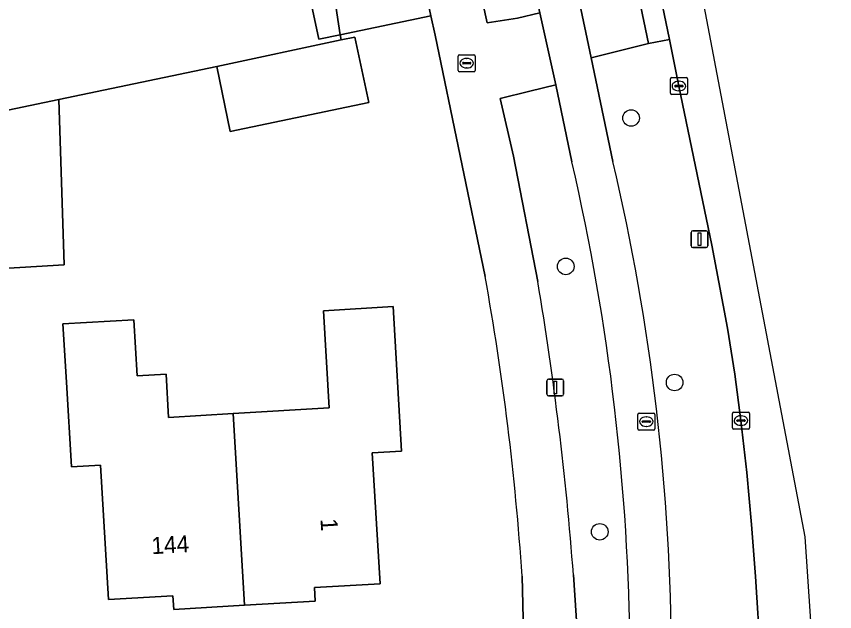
# Model space of a CAD drawing. Extents: x 160030 to 160839, y 385325 to 386450.
# Drawn here: x 160790.44 to 160838.71, y 385354.73 to 385389.85 of the extents above; entities that cross this region are included whole.
import ezdxf

# ---------------------------------------------------------------- set-up
doc = ezdxf.new("R2010")
doc.units = 0
for name, color, linetype in [('IMGEO_Berm_groen', 7, 'Continuous'), ('IMGEO_Boom', 7, 'Continuous'), ('IMGEO_Brandkraan', 7, 'Continuous'), ('IMGEO_Erf', 7, 'Continuous'), ('IMGEO_Fietspad_gesloten', 7, 'Continuous'), ('IMGEO_Kolk', 7, 'Continuous'), ('IMGEO_Lichtmast', 7, 'Continuous'), ('IMGEO_Pand', 7, 'Continuous'), ('IMGEO_Pand_nummerreeks', 7, 'Continuous'), ('IMGEO_Rijbaan_lokaal_gesloten', 7, 'Continuous'), ('IMGEO_Rioolput', 7, 'Continuous'), ('IMGEO_Voetpad_open', 7, 'Continuous')]:
    doc.layers.add(name, color=color, linetype=linetype)

msp = doc.modelspace()

# ---------------------------------------------------------------- linework, layer by layer
at = {"layer": 'IMGEO_Berm_groen'}
msp.add_lwpolyline([(160818.062, 385405.135), (160814.942, 385404.449), (160815.904, 385400.04), (160818.212, 385389.465), (160819.996, 385389.745), (160821.332, 385390.059)], close=True, dxfattribs=at)
for points in [[(160832.821, 385368.737), (160832.388, 385371.461), (160831.887, 385374.174), (160831.469, 385376.359), (160829.526, 385385.741), (160828.968, 385388.489), (160827.733, 385388.243), (160824.357, 385387.4), (160825.631, 385381.285)], [(160823.218, 385381.261), (160822.258, 385385.822), (160820.734, 385385.433), (160818.982, 385385.004), (160819.763, 385381.609), (160821.2, 385374.213)], [(160834.64, 385347.51), (160834.041, 385356.794), (160833.81, 385359.868), (160833.524, 385362.938), (160833.184, 385366.002), (160832.821, 385368.737)], [(160823.301, 385356.897), (160823.549, 385353.3), (160823.829, 385348.779), (160826.715, 385348.828), (160826.652, 385352.157)]]:
    msp.add_lwpolyline(points, dxfattribs=at)
for centre, radius, start, end in [((160691.89, 385351.011), 134.767, 0.48724, 12.97127), ((160698.177, 385351.363), 130.92, 0.24323, 13.21176), ((160633.522, 385342.656), 190.313, 4.29142, 9.54467)]:
    msp.add_arc(centre, radius, start, end, dxfattribs=at)
at = {"layer": 'IMGEO_Boom'}
for centre in [(160826.707, 385383.855), (160822.85, 385375.097), (160829.274, 385368.25), (160824.858, 385359.44)]:
    msp.add_circle(centre, 0.489, dxfattribs=at)
at = {"layer": 'IMGEO_Brandkraan'}
for p, q in [((160816.509, 385386.662), (160816.509, 385387.514)), ((160816.584, 385387.588), (160817.436, 385387.588)), ((160817.51, 385387.514), (160817.51, 385386.662)), ((160816.768, 385387.082), (160816.768, 385387.094)), ((160817.206, 385387.045), (160816.808, 385387.045)), ((160816.811, 385387.131), (160817.209, 385387.131)), ((160816.997, 385387.368), (160817.022, 385387.368)), ((160817.252, 385387.094), (160817.252, 385387.082)), ((160817.436, 385386.588), (160816.584, 385386.588)), ((160817.02, 385386.808), (160816.995, 385386.808))]:
    msp.add_line(p, q, dxfattribs=at)
for points in [[(160816.509, 385386.662), (160816.509, 385387.514)], [(160816.584, 385387.588), (160817.436, 385387.588)], [(160817.51, 385387.514), (160817.51, 385386.662)], [(160817.436, 385386.588), (160816.584, 385386.588)]]:
    msp.add_lwpolyline(points, dxfattribs=at)
for centre, radius, start, end in [((160816.586, 385387.512), 0.0765, 91.552, 178.448), ((160816.586, 385387.512), 0.0765, 91.552, 178.448), ((160817.434, 385387.512), 0.0765, 1.552, 88.448), ((160817.434, 385387.512), 0.0765, 1.552, 88.448), ((160816.808, 385387.091), 0.0403, 85.8775, 175.7526), ((160816.805, 385387.081), 0.0366, 178.938, 274.7102), ((160817.209, 385387.088), 0.043, 264.8664, 352.4533), ((160817.213, 385387.093), 0.0386, 1.7309, 96.639), ((160816.586, 385386.664), 0.0765, 181.552, 268.448), ((160816.586, 385386.664), 0.0765, 181.552, 268.448), ((160817.434, 385386.664), 0.0765, 271.552, 358.448), ((160817.434, 385386.664), 0.0765, 271.552, 358.448)]:
    msp.add_arc(centre, radius, start, end, dxfattribs=at)
for centre, major_axis, ratio, start_param, end_param in [((160816.996, 385387.088), (-0.387, 0.002), 0.722429, 4.712389, 7.853982), ((160817.021, 385387.088), (-0.39, 0.002), 0.717154, 1.570796, 4.712389)]:
    msp.add_ellipse(centre, major_axis=major_axis, ratio=ratio, start_param=start_param, end_param=end_param, dxfattribs=at)
at = {"layer": 'IMGEO_Erf'}
for points in [[(160818.092, 385374.512), (160815.153, 385388.738), (160814.901, 385389.891), (160809.548, 385388.768), (160809.612, 385388.463), (160810.416, 385388.632), (160811.227, 385384.773), (160803.064, 385383.058), (160802.259, 385386.891), (160792.951, 385384.942), (160793.255, 385375.194), (160788.992, 385374.943)], [(160820.441, 385345.968), (160820.718, 385345.983), (160820.686, 385346.354), (160821.062, 385346.938), (160820.836, 385350.843), (160820.362, 385350.843), (160820.395, 385351.806), (160820.273, 385356.826)]]:
    msp.add_lwpolyline(points, dxfattribs=at)
msp.add_lwpolyline([(160795.415, 385363.381), (160793.687, 385363.278), (160793.392, 385368.27), (160793.189, 385371.708), (160797.369, 385371.955), (160797.565, 385368.637), (160799.271, 385368.738), (160799.421, 385366.193), (160803.233, 385366.418), (160808.902, 385366.753), (160808.563, 385372.482), (160812.666, 385372.724), (160813.17, 385364.197), (160811.437, 385364.095), (160811.894, 385356.373), (160808.021, 385356.144), (160808.068, 385355.347), (160803.898, 385355.101), (160799.727, 385354.854), (160799.679, 385355.665), (160795.885, 385355.441)], close=True, dxfattribs=at)
msp.add_arc((160661.993, 385346.285), 158.631, 3.81021, 10.24999, dxfattribs=at)
at = {"layer": 'IMGEO_Fietspad_gesloten'}
for points in [[(160792.368, 385521.932), (160793.589, 385516.457), (160795.362, 385508.579), (160797.427, 385499.158), (160809.626, 385443.74), (160809.969, 385441.976), (160812.853, 385428.88), (160813.249, 385427.051), (160817.63, 385406.953), (160818.062, 385405.135), (160821.332, 385390.059), (160822.258, 385385.822), (160823.218, 385381.261)], [(160825.631, 385381.285), (160824.357, 385387.4), (160823.577, 385391.064), (160821.303, 385401.478), (160820.97, 385402.976), (160815.594, 385427.789), (160815.17, 385429.543), (160812.353, 385442.619), (160811.969, 385444.403), (160810.1, 385453.083), (160809.682, 385454.536), (160799.759, 385499.737), (160798.27, 385506.498), (160797.802, 385508.624), (160797.594, 385509.582)]]:
    msp.add_lwpolyline(points, dxfattribs=at)
for centre, radius, start, end in [((160691.89, 385351.011), 134.767, 0.48724, 12.97127), ((160698.177, 385351.363), 130.92, 0.24323, 13.21176)]:
    msp.add_arc(centre, radius, start, end, dxfattribs=at)
at = {"layer": 'IMGEO_Kolk'}
for p, q in [((160829.025, 385385.315), (160829.025, 385386.167)), ((160829.1, 385386.241), (160829.952, 385386.241)), ((160829.513, 385386.021), (160829.538, 385386.021)), ((160830.026, 385386.167), (160830.026, 385385.315)), ((160829.284, 385385.735), (160829.284, 385385.747)), ((160829.722, 385385.698), (160829.324, 385385.698)), ((160829.327, 385385.784), (160829.725, 385385.784)), ((160829.768, 385385.747), (160829.768, 385385.735)), ((160829.952, 385385.241), (160829.1, 385385.241)), ((160829.536, 385385.461), (160829.511, 385385.461)), ((160832.683, 385365.576), (160832.683, 385366.428)), ((160832.758, 385366.502), (160833.61, 385366.502)), ((160833.171, 385366.282), (160833.196, 385366.282)), ((160833.684, 385366.428), (160833.684, 385365.576)), ((160832.942, 385365.996), (160832.942, 385366.008)), ((160833.38, 385365.959), (160832.982, 385365.959)), ((160832.985, 385366.045), (160833.383, 385366.045)), ((160833.426, 385366.008), (160833.426, 385365.996)), ((160833.61, 385365.502), (160832.758, 385365.502)), ((160833.194, 385365.722), (160833.169, 385365.722))]:
    msp.add_line(p, q, dxfattribs=at)
for points in [[(160829.025, 385385.315), (160829.025, 385386.167)], [(160829.1, 385386.241), (160829.952, 385386.241)], [(160830.026, 385386.167), (160830.026, 385385.315)], [(160829.952, 385385.241), (160829.1, 385385.241)], [(160832.683, 385365.576), (160832.683, 385366.428)], [(160832.758, 385366.502), (160833.61, 385366.502)], [(160833.684, 385366.428), (160833.684, 385365.576)], [(160833.61, 385365.502), (160832.758, 385365.502)]]:
    msp.add_lwpolyline(points, dxfattribs=at)
for centre, radius, start, end in [((160829.102, 385386.165), 0.0765, 91.552, 178.448), ((160829.102, 385386.165), 0.0765, 91.552, 178.448), ((160829.95, 385386.165), 0.0765, 1.552, 88.448), ((160829.95, 385386.165), 0.0765, 1.552, 88.448), ((160829.324, 385385.744), 0.0403, 85.8775, 175.7526), ((160829.321, 385385.734), 0.0366, 178.938, 274.7102), ((160829.725, 385385.741), 0.043, 264.8664, 352.4533), ((160829.729, 385385.746), 0.0386, 1.7309, 96.639), ((160829.102, 385385.317), 0.0765, 181.552, 268.448), ((160829.102, 385385.317), 0.0765, 181.552, 268.448), ((160829.95, 385385.317), 0.0765, 271.552, 358.448), ((160829.95, 385385.317), 0.0765, 271.552, 358.448), ((160832.76, 385366.426), 0.0765, 91.552, 178.448), ((160832.76, 385366.426), 0.0765, 91.552, 178.448), ((160833.608, 385366.426), 0.0765, 1.552, 88.448), ((160833.608, 385366.426), 0.0765, 1.552, 88.448), ((160832.982, 385366.005), 0.0403, 85.8775, 175.7526), ((160832.979, 385365.995), 0.0366, 178.938, 274.7102), ((160833.383, 385366.002), 0.043, 264.8664, 352.4533), ((160833.387, 385366.007), 0.0386, 1.7309, 96.639), ((160832.76, 385365.578), 0.0765, 181.552, 268.448), ((160832.76, 385365.578), 0.0765, 181.552, 268.448), ((160833.608, 385365.578), 0.0765, 271.552, 358.448), ((160833.608, 385365.578), 0.0765, 271.552, 358.448)]:
    msp.add_arc(centre, radius, start, end, dxfattribs=at)
for centre, major_axis, ratio, start_param, end_param in [((160829.512, 385385.741), (-0.387, 0.002), 0.722429, 4.712389, 7.853982), ((160829.537, 385385.741), (-0.39, 0.002), 0.717154, 1.570796, 4.712389), ((160833.17, 385366.002), (-0.387, 0.002), 0.722429, 4.712389, 7.853982), ((160833.195, 385366.002), (-0.39, 0.002), 0.717154, 1.570796, 4.712389)]:
    msp.add_ellipse(centre, major_axis=major_axis, ratio=ratio, start_param=start_param, end_param=end_param, dxfattribs=at)
at = {"layer": 'IMGEO_Lichtmast'}
for p, q in [((160830.241, 385376.308), (160830.241, 385377.108)), ((160830.241, 385377.108), (160830.241, 385376.308)), ((160830.341, 385377.208), (160831.131, 385377.208)), ((160831.131, 385377.208), (160830.341, 385377.208)), ((160831.231, 385377.108), (160831.231, 385376.308)), ((160831.231, 385376.308), (160831.231, 385377.108)), ((160831.131, 385376.208), (160830.341, 385376.208)), ((160830.341, 385376.208), (160831.131, 385376.208)), ((160821.738, 385367.555), (160821.738, 385368.355)), ((160821.738, 385368.355), (160821.738, 385367.555)), ((160821.838, 385368.455), (160822.628, 385368.455)), ((160822.628, 385368.455), (160821.838, 385368.455)), ((160822.728, 385368.355), (160822.728, 385367.555)), ((160822.728, 385367.555), (160822.728, 385368.355)), ((160822.628, 385367.455), (160821.838, 385367.455)), ((160821.838, 385367.455), (160822.628, 385367.455))]:
    msp.add_line(p, q, dxfattribs=at)
for points in [[(160830.661, 385377.083), (160830.811, 385377.083), (160830.811, 385376.333), (160830.661, 385376.333), (160830.661, 385377.083)], [(160822.158, 385368.33), (160822.308, 385368.33), (160822.308, 385367.58), (160822.158, 385367.58), (160822.158, 385368.33)]]:
    msp.add_lwpolyline(points, dxfattribs=at)
for centre, start, end in [((160830.341, 385377.108), 90, 180), ((160830.341, 385377.108), 90, 180), ((160831.131, 385377.108), 0, 90), ((160831.131, 385377.108), 360, 90), ((160830.341, 385376.308), 180, 270), ((160830.341, 385376.308), 180, 270), ((160831.131, 385376.308), 270, 0), ((160831.131, 385376.308), 270, 0), ((160821.838, 385368.355), 90, 180), ((160821.838, 385368.355), 90, 180), ((160822.628, 385368.355), 0, 90), ((160822.628, 385368.355), 360, 90), ((160821.838, 385367.555), 180, 270), ((160821.838, 385367.555), 180, 270), ((160822.628, 385367.555), 270, 0), ((160822.628, 385367.555), 270, 0)]:
    msp.add_arc(centre, 0.1, start, end, dxfattribs=at)
at = {"layer": 'IMGEO_Pand'}
for points in [[(160809.548, 385388.768), (160808.287, 385388.503), (160807.798, 385390.833), (160809.183, 385391.124), (160809.109, 385391.476), (160812.533, 385392.356), (160798.688, 385455.032), (160774.31, 385449.642), (160787.467, 385389.948), (160788.235, 385386.464), (160788.707, 385384.054), (160792.951, 385384.942), (160802.259, 385386.891), (160809.612, 385388.463)], [(160802.259, 385386.891), (160803.064, 385383.058), (160811.227, 385384.773), (160810.416, 385388.632), (160809.612, 385388.463)], [(160792.951, 385384.942), (160788.707, 385384.054), (160788.992, 385374.943), (160793.255, 385375.194)], [(160803.898, 385355.101), (160808.068, 385355.347), (160808.021, 385356.144), (160811.894, 385356.373), (160811.437, 385364.095), (160813.17, 385364.197), (160812.666, 385372.724), (160808.563, 385372.482), (160808.902, 385366.753), (160803.233, 385366.418)], [(160803.233, 385366.418), (160799.421, 385366.193), (160799.271, 385368.738), (160797.565, 385368.637), (160797.369, 385371.955), (160793.189, 385371.708), (160793.392, 385368.27), (160793.687, 385363.278), (160795.415, 385363.381), (160795.885, 385355.441), (160799.679, 385355.665), (160799.727, 385354.854), (160803.898, 385355.101)]]:
    msp.add_lwpolyline(points, close=True, dxfattribs=at)
at = {"layer": 'IMGEO_Rijbaan_lokaal_gesloten'}
for points in [[(160828.615, 385333.052), (160838.712, 385333.406), (160836.967, 385359.152), (160829.424, 385398.876), (160802.685, 385519.246), (160786.986, 385589.919), (160783.981, 385603.977), (160774.456, 385648.538), (160734.272, 385836.538), (160732.663, 385844.066), (160719.827, 385902.586), (160715.986, 385920.097)], [(160816.315, 385449.323), (160818.471, 385439.439), (160820.641, 385429.501), (160820.652, 385429.337), (160820.648, 385429.173), (160820.627, 385429.01), (160827.85, 385393.942), (160828.247, 385392.017), (160828.968, 385388.489), (160829.526, 385385.741), (160831.469, 385376.359), (160831.887, 385374.174), (160832.388, 385371.461), (160832.821, 385368.737), (160833.184, 385366.002), (160833.524, 385362.938), (160833.81, 385359.868), (160834.041, 385356.794), (160834.64, 385347.51), (160834.948, 385342.956), (160834.956, 385342.839)]]:
    msp.add_lwpolyline(points, dxfattribs=at)
at = {"layer": 'IMGEO_Rioolput'}
for p, q in [((160827.105, 385365.516), (160827.105, 385366.368)), ((160827.18, 385366.442), (160828.032, 385366.442)), ((160827.593, 385366.222), (160827.618, 385366.222)), ((160828.106, 385366.368), (160828.106, 385365.516)), ((160827.364, 385365.936), (160827.364, 385365.948)), ((160827.802, 385365.899), (160827.404, 385365.899)), ((160827.407, 385365.985), (160827.805, 385365.985)), ((160827.848, 385365.948), (160827.848, 385365.936)), ((160828.032, 385365.442), (160827.18, 385365.442)), ((160827.616, 385365.662), (160827.591, 385365.662))]:
    msp.add_line(p, q, dxfattribs=at)
for points in [[(160827.105, 385365.516), (160827.105, 385366.368)], [(160827.18, 385366.442), (160828.032, 385366.442)], [(160828.106, 385366.368), (160828.106, 385365.516)], [(160828.032, 385365.442), (160827.18, 385365.442)]]:
    msp.add_lwpolyline(points, dxfattribs=at)
for centre, radius, start, end in [((160827.182, 385366.366), 0.0765, 91.552, 178.448), ((160827.182, 385366.366), 0.0765, 91.552, 178.448), ((160828.03, 385366.366), 0.0765, 1.552, 88.448), ((160828.03, 385366.366), 0.0765, 1.552, 88.448), ((160827.404, 385365.945), 0.0403, 85.8775, 175.7526), ((160827.401, 385365.935), 0.0366, 178.938, 274.7102), ((160827.805, 385365.942), 0.043, 264.8664, 352.4533), ((160827.809, 385365.947), 0.0386, 1.7309, 96.639), ((160827.182, 385365.518), 0.0765, 181.552, 268.448), ((160827.182, 385365.518), 0.0765, 181.552, 268.448), ((160828.03, 385365.518), 0.0765, 271.552, 358.448), ((160828.03, 385365.518), 0.0765, 271.552, 358.448)]:
    msp.add_arc(centre, radius, start, end, dxfattribs=at)
for centre, major_axis, ratio, start_param, end_param in [((160827.592, 385365.942), (-0.387, 0.002), 0.722429, 4.712389, 7.853982), ((160827.617, 385365.942), (-0.39, 0.002), 0.717154, 1.570796, 4.712389)]:
    msp.add_ellipse(centre, major_axis=major_axis, ratio=ratio, start_param=start_param, end_param=end_param, dxfattribs=at)
at = {"layer": 'IMGEO_Voetpad_open'}
for points in [[(160790.944, 385511.538), (160788.25, 385511.424), (160788.962, 385508.484), (160790.818, 385500), (160800.148, 385457.351), (160800.511, 385455.651), (160814.276, 385392.749), (160814.901, 385389.891), (160815.153, 385388.738), (160818.092, 385374.512)], [(160821.2, 385374.213), (160819.763, 385381.609), (160818.982, 385385.004), (160820.734, 385385.433), (160822.258, 385385.822), (160821.332, 385390.059), (160819.996, 385389.745), (160818.212, 385389.465), (160815.904, 385400.04), (160814.942, 385404.449), (160814.54, 385406.194), (160810.046, 385426.333), (160813.249, 385427.051), (160812.853, 385428.88), (160809.62, 385428.161), (160806.895, 385441.309), (160806.508, 385443.099), (160803.667, 385456.119), (160795.865, 385490.976)], [(160820.273, 385356.826), (160820.395, 385351.806), (160820.362, 385350.843), (160820.836, 385350.843), (160821.062, 385346.938), (160820.686, 385346.354), (160820.718, 385345.983), (160820.441, 385345.968)], [(160826.704, 385347.304), (160826.715, 385348.828), (160823.829, 385348.779), (160823.549, 385353.3), (160823.301, 385356.897)]]:
    msp.add_lwpolyline(points, dxfattribs=at)
for points in [[(160809.548, 385388.768), (160814.901, 385389.891), (160814.276, 385392.749), (160812.533, 385392.356), (160809.109, 385391.476), (160809.183, 385391.124)], [(160828.247, 385392.017), (160826.997, 385391.761), (160827.733, 385388.243), (160828.968, 385388.489)], [(160826.997, 385391.761), (160823.577, 385391.064), (160824.357, 385387.4), (160827.733, 385388.243)], [(160809.183, 385391.124), (160807.798, 385390.833), (160808.287, 385388.503), (160809.548, 385388.768)]]:
    msp.add_lwpolyline(points, close=True, dxfattribs=at)
for centre, radius, start, end in [((160661.993, 385346.285), 158.631, 3.81021, 10.24999), ((160633.522, 385342.656), 190.313, 4.29142, 9.54467)]:
    msp.add_arc(centre, radius, start, end, dxfattribs=at)

# ---------------------------------------------------------------- texts
at = {"layer": 'IMGEO_Pand_nummerreeks'}
for s, rotation, p in [('1', 273.3869, (160808.382, 385360.201)), ('144', 3.3805, (160798.434, 385358.115))]:
    msp.add_text(s, height=1, rotation=rotation, dxfattribs=at).set_placement(p)

doc.saveas('drawing.dxf')
